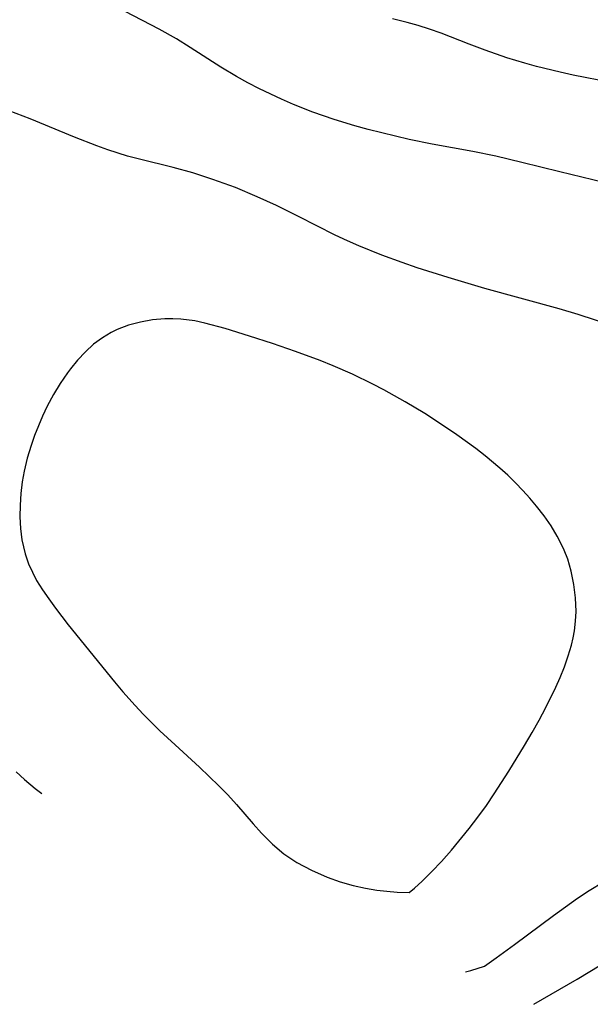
# Model space of a CAD drawing. Header units: metres. Extents: x 1073367 to 1082519, y 1569854 to 1574957.
# Tile 276 of 656: x 1076327 to 1076403, y 1572314 to 1572445. Entities that reach past the tile are written whole.
import ezdxf

# ---------------------------------------------------------------- set-up
doc = ezdxf.new("R2010")
doc.units = ezdxf.units.M
doc.layers.add('CGG_CurvaNivelLidar_v1', color=253, linetype='Continuous', lineweight=30)

msp = doc.modelspace()

# ---------------------------------------------------------------- linework, layer by layer
at = {"layer": 'CGG_CurvaNivelLidar_v1'}
for p, q in [((1076345.3211, 1572443.61, 74), (1076340.8185, 1572445.9528, 74)), ((1076378.2522, 1572444.5318, 73.5), (1076376.3182, 1572444.9758, 73.5)), ((1076379.6891, 1572444.132, 73.5), (1076378.2522, 1572444.5318, 73.5)), ((1076381.2347, 1572443.6322, 73.5), (1076379.6891, 1572444.132, 73.5)), ((1076347.61, 1572442.3345, 74), (1076345.3211, 1572443.61, 74)), ((1076382.764, 1572443.0797, 73.5), (1076381.2347, 1572443.6322, 73.5)), ((1076386.4863, 1572441.6227, 73.5), (1076382.764, 1572443.0797, 73.5)), ((1076349.4574, 1572441.1967, 74), (1076347.61, 1572442.3345, 74)), ((1076388.6114, 1572440.827, 73.5), (1076386.4863, 1572441.6227, 73.5)), ((1076353.527, 1572438.5822, 74), (1076349.4574, 1572441.1967, 74)), ((1076391.4919, 1572439.8397, 73.5), (1076388.6114, 1572440.827, 73.5)), ((1076393.8558, 1572439.1089, 73.5), (1076391.4919, 1572439.8397, 73.5)), ((1076395.4157, 1572438.6724, 73.5), (1076393.8558, 1572439.1089, 73.5)), ((1076355.5821, 1572437.3582, 74), (1076353.527, 1572438.5822, 74)), ((1076398.5637, 1572437.8963, 73.5), (1076395.4157, 1572438.6724, 73.5)), ((1076400.2988, 1572437.521, 73.5), (1076398.5637, 1572437.8963, 73.5)), ((1076357.0978, 1572436.5152, 74), (1076355.5821, 1572437.3582, 74)), ((1076358.6365, 1572435.7131, 74), (1076357.0978, 1572436.5152, 74)), ((1076405.275, 1572436.5508, 73.5), (1076400.2988, 1572437.521, 73.5)), ((1076361.575, 1572434.3264, 74), (1076358.6365, 1572435.7131, 74)), ((1076363.1683, 1572433.6412, 74), (1076361.575, 1572434.3264, 74)), ((1076365.7456, 1572432.6279, 74), (1076363.1683, 1572433.6412, 74)), ((1076328.1994, 1572431.7181, 74.5), (1076324.4752, 1572433.1301, 74.5)), ((1076368.5451, 1572431.6528, 74), (1076365.7456, 1572432.6279, 74)), ((1076334.0817, 1572429.28, 74.5), (1076328.1994, 1572431.7181, 74.5)), ((1076371.3028, 1572430.8146, 74), (1076368.5451, 1572431.6528, 74)), ((1076373.0824, 1572430.3256, 74), (1076371.3028, 1572430.8146, 74)), ((1076376.6974, 1572429.4149, 74), (1076373.0824, 1572430.3256, 74)), ((1076337.0234, 1572428.1345, 74.5), (1076334.0817, 1572429.28, 74.5)), ((1076378.5319, 1572428.995, 74), (1076376.6974, 1572429.4149, 74)), ((1076381.5482, 1572428.3808, 74), (1076378.5319, 1572428.995, 74)), ((1076338.5038, 1572427.604, 74.5), (1076337.0234, 1572428.1345, 74.5)), ((1076341.1171, 1572426.7703, 74.5), (1076338.5038, 1572427.604, 74.5)), ((1076386.9477, 1572427.3767, 74), (1076381.5482, 1572428.3808, 74)), ((1076390.0185, 1572426.7489, 74), (1076386.9477, 1572427.3767, 74)), ((1076342.7261, 1572426.3461, 74.5), (1076341.1171, 1572426.7703, 74.5)), ((1076347.1918, 1572425.2662, 74.5), (1076342.7261, 1572426.3461, 74.5)), ((1076393.466, 1572425.9406, 74), (1076390.0185, 1572426.7489, 74)), ((1076398.5423, 1572424.6722, 74), (1076393.466, 1572425.9406, 74)), ((1076349.7767, 1572424.5395, 74.5), (1076347.1918, 1572425.2662, 74.5)), ((1076352.4665, 1572423.6744, 74.5), (1076349.7767, 1572424.5395, 74.5)), ((1076404.3792, 1572423.2602, 74), (1076398.5423, 1572424.6722, 74)), ((1076355.4353, 1572422.5868, 74.5), (1076352.4665, 1572423.6744, 74.5)), ((1076358.3467, 1572421.3836, 74.5), (1076355.4353, 1572422.5868, 74.5)), ((1076360.8974, 1572420.212, 74.5), (1076358.3467, 1572421.3836, 74.5)), ((1076363.8379, 1572418.7581, 74.5), (1076360.8974, 1572420.212, 74.5)), ((1076368.6826, 1572416.2877, 74.5), (1076363.8379, 1572418.7581, 74.5)), ((1076370.3323, 1572415.5143, 74.5), (1076368.6826, 1572416.2877, 74.5)), ((1076371.8359, 1572414.8551, 74.5), (1076370.3323, 1572415.5143, 74.5)), ((1076374.8827, 1572413.6243, 74.5), (1076371.8359, 1572414.8551, 74.5)), ((1076377.5664, 1572412.63, 74.5), (1076374.8827, 1572413.6243, 74.5)), ((1076379.5783, 1572411.936, 74.5), (1076377.5664, 1572412.63, 74.5)), ((1076383.6991, 1572410.6432, 74.5), (1076379.5783, 1572411.936, 74.5)), ((1076388.5419, 1572409.2161, 74.5), (1076383.6991, 1572410.6432, 74.5)), ((1076398.4351, 1572406.5033, 74.5), (1076388.5419, 1572409.2161, 74.5)), ((1076400.9651, 1572405.7264, 74.5), (1076398.4351, 1572406.5033, 74.5)), ((1076344.4386, 1572405.0231, 75), (1076342.8307, 1572404.7364, 75)), ((1076346.0706, 1572405.1715, 75), (1076344.4386, 1572405.0231, 75)), ((1076347.133, 1572405.1892, 75), (1076346.0706, 1572405.1715, 75)), ((1076348.1973, 1572405.1396, 75), (1076347.133, 1572405.1892, 75)), ((1076350.0671, 1572404.8872, 75), (1076348.1973, 1572405.1396, 75)), ((1076351.405, 1572404.6053, 75), (1076350.0671, 1572404.8872, 75)), ((1076405.8807, 1572404.1296, 74.5), (1076400.9651, 1572405.7264, 74.5)), ((1076339.7504, 1572403.739, 75), (1076338.9369, 1572403.3461, 75)), ((1076341.2619, 1572404.3118, 75), (1076339.7504, 1572403.739, 75)), ((1076342.8307, 1572404.7364, 75), (1076341.2619, 1572404.3118, 75)), ((1076354.0846, 1572403.8833, 75), (1076351.405, 1572404.6053, 75)), ((1076357.3274, 1572402.8842, 75), (1076354.0846, 1572403.8833, 75)), ((1076337.7966, 1572402.6657, 75), (1076336.6227, 1572401.7868, 75)), ((1076338.9369, 1572403.3461, 75), (1076337.7966, 1572402.6657, 75)), ((1076360.3538, 1572401.8992, 75), (1076357.3274, 1572402.8842, 75)), ((1076336.6227, 1572401.7868, 75), (1076335.5225, 1572400.7926, 75)), ((1076363.4423, 1572400.8259, 75), (1076360.3538, 1572401.8992, 75)), ((1076334.4909, 1572399.7028, 75), (1076333.527, 1572398.5315, 75)), ((1076335.5225, 1572400.7926, 75), (1076334.4909, 1572399.7028, 75)), ((1076366.7019, 1572399.6235, 75), (1076363.4423, 1572400.8259, 75)), ((1076333.527, 1572398.5315, 75), (1076333.1388, 1572398.0123, 75)), ((1076368.4104, 1572398.9473, 75), (1076366.7019, 1572399.6235, 75)), ((1076370.9763, 1572397.8327, 75), (1076368.4104, 1572398.9473, 75)), ((1076333.1388, 1572398.0123, 75), (1076332.1743, 1572396.5968, 75)), ((1076373.7005, 1572396.51, 75), (1076370.9763, 1572397.8327, 75)), ((1076332.1743, 1572396.5968, 75), (1076331.2833, 1572395.1178, 75)), ((1076375.1447, 1572395.7535, 75), (1076373.7005, 1572396.51, 75)), ((1076377.9935, 1572394.1654, 75), (1076375.1447, 1572395.7535, 75)), ((1076331.2833, 1572395.1178, 75), (1076330.4648, 1572393.5867, 75)), ((1076330.4648, 1572393.5867, 75), (1076329.8267, 1572392.2456, 75)), ((1076380.5793, 1572392.6087, 75), (1076377.9935, 1572394.1654, 75)), ((1076329.8267, 1572392.2456, 75), (1076329.2784, 1572390.963, 75)), ((1076382.0213, 1572391.6889, 75), (1076380.5793, 1572392.6087, 75)), ((1076329.2784, 1572390.963, 75), (1076328.7758, 1572389.662, 75)), ((1076384.8584, 1572389.7783, 75), (1076382.0213, 1572391.6889, 75)), ((1076328.7758, 1572389.662, 75), (1076328.3173, 1572388.3471, 75)), ((1076387.3734, 1572387.9542, 75), (1076384.8584, 1572389.7783, 75)), ((1076328.3173, 1572388.3471, 75), (1076327.8043, 1572386.6665, 75)), ((1076388.5992, 1572387.0044, 75), (1076387.3734, 1572387.9542, 75)), ((1076327.8043, 1572386.6665, 75), (1076327.3865, 1572384.9698, 75)), ((1076390.5558, 1572385.3687, 75), (1076388.5992, 1572387.0044, 75)), ((1076391.6162, 1572384.4026, 75), (1076390.5558, 1572385.3687, 75)), ((1076327.3865, 1572384.9698, 75), (1076327.1275, 1572383.5348, 75)), ((1076392.6431, 1572383.4054, 75), (1076391.6162, 1572384.4026, 75)), ((1076327.1275, 1572383.5348, 75), (1076326.9436, 1572381.9822, 75)), ((1076393.6128, 1572382.4011, 75), (1076392.6431, 1572383.4054, 75)), ((1076326.9436, 1572381.9822, 75), (1076326.846, 1572380.428, 75)), ((1076394.546, 1572381.3689, 75), (1076393.6128, 1572382.4011, 75)), ((1076395.4384, 1572380.3086, 75), (1076394.546, 1572381.3689, 75)), ((1076326.846, 1572380.428, 75), (1076326.8344, 1572378.8802, 75)), ((1076396.433, 1572379.0173, 75), (1076395.4384, 1572380.3086, 75)), ((1076326.8344, 1572378.8802, 75), (1076326.9169, 1572377.3461, 75)), ((1076397.3533, 1572377.6859, 75), (1076396.433, 1572379.0173, 75)), ((1076398.1856, 1572376.3131, 75), (1076397.3533, 1572377.6859, 75)), ((1076326.9169, 1572377.3461, 75), (1076327.1082, 1572375.834, 75)), ((1076398.6708, 1572375.3963, 75), (1076398.1856, 1572376.3131, 75)), ((1076327.1082, 1572375.834, 75), (1076327.2953, 1572374.8873, 75)), ((1076327.2953, 1572374.8873, 75), (1076327.5386, 1572373.9559, 75)), ((1076399.1043, 1572374.4592, 75), (1076398.6708, 1572375.3963, 75)), ((1076327.5386, 1572373.9559, 75), (1076327.9883, 1572372.6568, 75)), ((1076399.5658, 1572373.2544, 75), (1076399.1043, 1572374.4592, 75)), ((1076327.9883, 1572372.6568, 75), (1076328.4808, 1572371.5397, 75)), ((1076400.0279, 1572371.6606, 75), (1076399.5658, 1572373.2544, 75)), ((1076328.4808, 1572371.5397, 75), (1076329.0524, 1572370.454, 75)), ((1076400.386, 1572369.8982, 75), (1076400.0279, 1572371.6606, 75)), ((1076329.0524, 1572370.454, 75), (1076329.8209, 1572369.2025, 75)), ((1076400.6032, 1572368.112, 75), (1076400.386, 1572369.8982, 75)), ((1076329.8209, 1572369.2025, 75), (1076330.6615, 1572367.9808, 75)), ((1076330.6615, 1572367.9808, 75), (1076331.5487, 1572366.7747, 75)), ((1076400.669, 1572366.3148, 75), (1076400.6032, 1572368.112, 75)), ((1076331.5487, 1572366.7747, 75), (1076333.2578, 1572364.5502, 75)), ((1076400.6128, 1572365.0401, 75), (1076400.669, 1572366.3148, 75)), ((1076333.2578, 1572364.5502, 75), (1076339.3824, 1572356.9716, 75)), ((1076400.4655, 1572363.7706, 75), (1076400.6128, 1572365.0401, 75)), ((1076400.2912, 1572362.8153, 75), (1076400.4655, 1572363.7706, 75)), ((1076399.6471, 1572360.416, 75), (1076400.0686, 1572361.8655, 75)), ((1076400.0686, 1572361.8655, 75), (1076400.2912, 1572362.8153, 75)), ((1076399.1442, 1572358.9794, 75), (1076399.6471, 1572360.416, 75)), ((1076398.572, 1572357.5571, 75), (1076399.1442, 1572358.9794, 75)), ((1076339.3824, 1572356.9716, 75), (1076340.4979, 1572355.6495, 75)), ((1076398.0054, 1572356.2889, 75), (1076398.572, 1572357.5571, 75)), ((1076340.4979, 1572355.6495, 75), (1076342.1148, 1572353.8214, 75)), ((1076396.677, 1572353.5953, 75), (1076398.0054, 1572356.2889, 75)), ((1076342.1148, 1572353.8214, 75), (1076343.1934, 1572352.6854, 75)), ((1076343.1934, 1572352.6854, 75), (1076345.426, 1572350.4863, 75)), ((1076395.7771, 1572351.9147, 75), (1076396.677, 1572353.5953, 75)), ((1076394.8393, 1572350.2491, 75), (1076395.7771, 1572351.9147, 75)), ((1076345.426, 1572350.4863, 75), (1076347.4388, 1572348.6014, 75)), ((1076393.8284, 1572348.5244, 75), (1076394.8393, 1572350.2491, 75)), ((1076347.4388, 1572348.6014, 75), (1076350.6615, 1572345.6637, 75)), ((1076391.7405, 1572345.1134, 75), (1076393.8284, 1572348.5244, 75)), ((1076326.3383, 1572345.0311, 74.5), (1076327.4316, 1572344.026, 74.5)), ((1076350.6615, 1572345.6637, 75), (1076353.2239, 1572343.1946, 75)), ((1076389.8097, 1572342.0913, 75), (1076391.7405, 1572345.1134, 75)), ((1076327.4316, 1572344.026, 74.5), (1076328.8597, 1572342.8311, 74.5)), ((1076328.8597, 1572342.8311, 74.5), (1076329.7322, 1572342.1785, 74.5)), ((1076353.2239, 1572343.1946, 75), (1076354.4279, 1572341.9592, 75)), ((1076354.4279, 1572341.9592, 75), (1076355.5954, 1572340.6982, 75)), ((1076388.7721, 1572340.5736, 75), (1076389.8097, 1572342.0913, 75)), ((1076355.5954, 1572340.6982, 75), (1076357.8117, 1572338.1516, 75)), ((1076387.6414, 1572339.0103, 75), (1076388.7721, 1572340.5736, 75)), ((1076386.4893, 1572337.5108, 75), (1076387.6414, 1572339.0103, 75)), ((1076357.8117, 1572338.1516, 75), (1076358.9296, 1572336.9005, 75)), ((1076358.9296, 1572336.9005, 75), (1076359.6485, 1572336.1456, 75)), ((1076384.1143, 1572334.6359, 75), (1076386.4893, 1572337.5108, 75)), ((1076359.6485, 1572336.1456, 75), (1076360.387, 1572335.4137, 75)), ((1076360.387, 1572335.4137, 75), (1076361.8755, 1572334.1423, 75)), ((1076382.7899, 1572333.1363, 75), (1076384.1143, 1572334.6359, 75)), ((1076361.8755, 1572334.1423, 75), (1076363.5882, 1572333.0028, 75)), ((1076363.5882, 1572333.0028, 75), (1076365.5331, 1572331.9621, 75)), ((1076381.5463, 1572331.8112, 75), (1076382.7899, 1572333.1363, 75)), ((1076365.5331, 1572331.9621, 75), (1076367.6248, 1572331.0558, 75)), ((1076380.2333, 1572330.5193, 75), (1076381.5463, 1572331.8112, 75)), ((1076367.6248, 1572331.0558, 75), (1076369.3631, 1572330.4439, 75)), ((1076369.3631, 1572330.4439, 75), (1076371.0928, 1572329.9525, 75)), ((1076379.2175, 1572329.5933, 75), (1076380.2333, 1572330.5193, 75)), ((1076402.4263, 1572329.2689, 74.5), (1076404.3197, 1572330.4473, 74.5)), ((1076371.0928, 1572329.9525, 75), (1076372.7017, 1572329.5967, 75)), ((1076372.7017, 1572329.5967, 75), (1076374.2082, 1572329.3422, 75)), ((1076374.2082, 1572329.3422, 75), (1076375.5634, 1572329.1725, 75)), ((1076375.5634, 1572329.1725, 75), (1076376.9432, 1572329.0551, 75)), ((1076376.9432, 1572329.0551, 75), (1076378.5, 1572329.0005, 75)), ((1076378.5, 1572329.0005, 75), (1076379.2175, 1572329.5933, 75)), ((1076400.8741, 1572328.2418, 74.5), (1076402.4263, 1572329.2689, 74.5)), ((1076397.6648, 1572325.9758, 74.5), (1076400.8741, 1572328.2418, 74.5)), ((1076392.5055, 1572322.1048, 74.5), (1076397.6648, 1572325.9758, 74.5)), ((1076390.0624, 1572320.3284, 74.5), (1076392.5055, 1572322.1048, 74.5)), ((1076388.5, 1572319.2373, 74.5), (1076390.0624, 1572320.3284, 74.5)), ((1076400.8082, 1572317.5185, 74), (1076405.441, 1572320.3015, 74)), ((1076385.9834, 1572318.4908, 74.5), (1076386.7017, 1572318.6773, 74.5)), ((1076386.7017, 1572318.6773, 74.5), (1076388.5, 1572319.2373, 74.5)), ((1076395.0889, 1572314.172, 74), (1076400.8082, 1572317.5185, 74))]:
    msp.add_line(p, q, dxfattribs=at)

doc.saveas('drawing.dxf')
